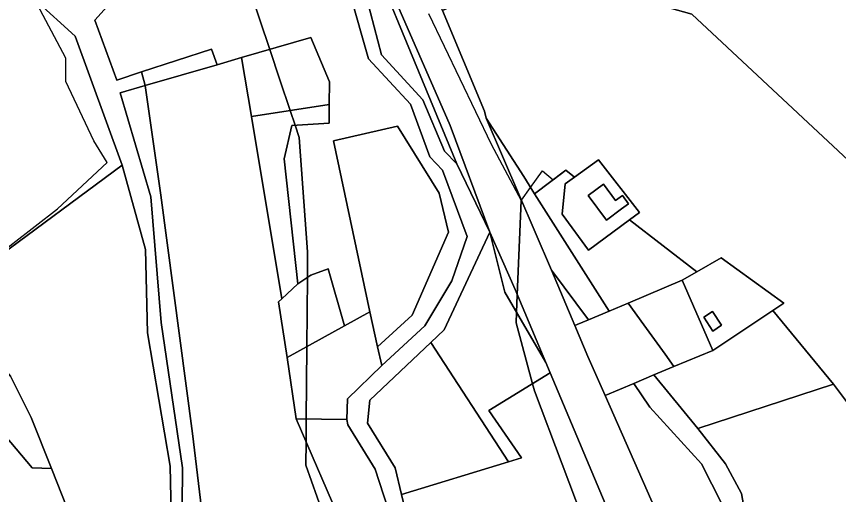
# Model space of a CAD drawing. Extents: x -477304 to -465429, y -1159113 to -1149210.
# Drawn here: x -475532.4 to -475284.1, y -1153533.9 to -1153389.4 of the extents above; entities that cross this region are included whole.
import ezdxf

# ---------------------------------------------------------------- set-up
doc = ezdxf.new("R2010")
doc.units = 0
for name, color, linetype in [('BPEJ_s', 7, 'Continuous'), ('orna_s', 7, 'Continuous'), ('ostatni_s', 7, 'Continuous'), ('PUPFL_s', 7, 'Continuous'), ('trav_porost_s', 7, 'Continuous'), ('voda_s', 7, 'Continuous'), ('zahrada_s', 7, 'Continuous')]:
    doc.layers.add(name, color=color, linetype=linetype)

msp = doc.modelspace()

# ---------------------------------------------------------------- linework, layer by layer
at = {"layer": 'BPEJ_s'}
for points in [[(-475462, -1153381), (-475455.88, -1153399.35), (-475452.83, -1153408.51), (-475449.74, -1153417.79), (-475448.26, -1153422.23), (-475447, -1153426), (-475444.5, -1153460.5), (-475444.56, -1153468.21), (-475444.72, -1153489.17), (-475444.89, -1153511.04), (-475444.94, -1153517.84), (-475445, -1153525), (-475438.14, -1153544.3)], [(-475412.07, -1153576.69), (-475414.5, -1153574), (-475416.5, -1153569.5), (-475422.5, -1153565.5), (-475437, -1153547.5), (-475437.36, -1153546.47), (-475438.14, -1153544.3), (-475445, -1153525), (-475444.94, -1153517.84), (-475444.89, -1153511.04), (-475444.72, -1153489.17), (-475444.56, -1153468.21), (-475444.5, -1153460.5), (-475447, -1153426), (-475448.26, -1153422.23), (-475449.74, -1153417.79), (-475452.83, -1153408.51), (-475455.88, -1153399.35), (-475462, -1153381)], [(-475540.39, -1153463.19), (-475520, -1153447.5), (-475505, -1153433.5), (-475509, -1153427), (-475517.5, -1153409), (-475517.5, -1153402), (-475527, -1153384)], [(-475540.39, -1153463.19), (-475520, -1153447.5), (-475505, -1153433.5), (-475509, -1153427), (-475517.5, -1153409), (-475517.5, -1153402), (-475527, -1153384)], [(-475408, -1153388.5), (-475389, -1153428), (-475380, -1153445), (-475381.15, -1153473.45), (-475381.37, -1153478.8), (-475381.5, -1153482), (-475376.56, -1153500.4), (-475376, -1153502.5), (-475350.87, -1153569), (-475335, -1153611), (-475311.77, -1153663.55), (-475309.99, -1153667.58), (-475295, -1153701.5), (-475264.5, -1153768.5)], [(-475408, -1153388.5), (-475389, -1153428), (-475380, -1153445), (-475379.91, -1153444.87), (-475377.14, -1153441.04), (-475373.5, -1153436), (-475370.3, -1153438.71), (-475366.49, -1153435.83), (-475363.92, -1153437.96), (-475356.62, -1153432.71), (-475344.29, -1153448.65), (-475347.26, -1153450.84), (-475326.98, -1153466.53), (-475319.56, -1153462.27), (-475300.71, -1153476.01), (-475304, -1153478.2), (-475285.65, -1153500.53), (-475277.48, -1153511.4)], [(-475350.87, -1153569), (-475376, -1153502.5), (-475376.56, -1153500.4), (-475381.5, -1153482), (-475381.37, -1153478.8), (-475381.15, -1153473.45), (-475380, -1153445), (-475379.91, -1153444.87), (-475377.14, -1153441.04), (-475373.5, -1153436), (-475370.3, -1153438.71), (-475366.49, -1153435.83), (-475363.92, -1153437.96), (-475356.62, -1153432.71), (-475344.29, -1153448.65), (-475347.26, -1153450.84), (-475326.98, -1153466.53), (-475319.56, -1153462.27), (-475300.71, -1153476.01), (-475304, -1153478.2), (-475285.65, -1153500.53), (-475277.48, -1153511.4)]]:
    msp.add_lwpolyline(points, dxfattribs=at)
at = {"layer": 'orna_s'}
for points in [[(-475443.53, -1153395.78), (-475437.9, -1153409.08), (-475437.93, -1153415.99), (-475461.47, -1153419.58), (-475464.4, -1153401.81)], [(-475493.5, -1153410.22), (-475471.8, -1153403.95), (-475464.4, -1153401.81), (-475461.47, -1153419.58), (-475452.22, -1153474.67), (-475453.24, -1153475.63), (-475450.7, -1153492.48), (-475447.9, -1153511), (-475433.71, -1153543.85), (-475475.33, -1153548.09), (-475479.28, -1153515.41), (-475488.8, -1153443.35)], [(-475412.91, -1153479.6), (-475423.33, -1153489.17), (-475425.64, -1153478.59), (-475436.66, -1153426.93), (-475417.33, -1153422.55), (-475404.72, -1153442.79), (-475401.93, -1153454.54)]]:
    msp.add_lwpolyline(points, close=True, dxfattribs=at)
at = {"layer": 'ostatni_s'}
for points in [[(-475257.5, -1153769.35), (-475295.94, -1153678.9), (-475301.26, -1153665.37), (-475302.79, -1153661.48), (-475309.33, -1153644.85), (-475323.22, -1153615.03), (-475342.3, -1153567.07), (-475352.17, -1153542.28), (-475371.19, -1153497.11), (-475372.54, -1153493.9), (-475381.82, -1153471.87), (-475389.41, -1153454.54), (-475401.38, -1153422.31), (-475429.89, -1153357.04), (-475436.87, -1153338.16), (-475453.07, -1153299.72), (-475472.12, -1153256.79), (-475483.76, -1153229.81), (-475496.08, -1153197), (-475505.93, -1153164.84), (-475510.82, -1153134.41)], [(-475501.3, -1153382.09), (-475508.7, -1153390.45), (-475502.12, -1153408.58), (-475494.63, -1153406.15), (-475493.5, -1153410.22), (-475501.05, -1153412.46), (-475491.87, -1153443.92), (-475488.7, -1153481.85), (-475482.27, -1153525.8), (-475482.51, -1153548.82), (-475485.53, -1153549.13), (-475485.96, -1153525.23), (-475492.82, -1153484.93), (-475493.46, -1153459.75), (-475500.44, -1153434.27), (-475514.69, -1153395.34), (-475526.66, -1153384.3)], [(-475403.7, -1153387.59), (-475391.11, -1153417.99), (-475390.55, -1153420.08), (-475370.84, -1153466), (-475363.76, -1153482.79), (-475359.83, -1153492.11), (-475354.65, -1153503.87), (-475328.15, -1153564.04), (-475324.08, -1153572.59), (-475315.88, -1153591.58), (-475314.64, -1153593.42), (-475310.19, -1153603.67), (-475302.22, -1153626.36), (-475301.09, -1153629.59), (-475299.09, -1153635.26), (-475291.5, -1153652.42), (-475282.14, -1153673.38)]]:
    msp.add_lwpolyline(points, dxfattribs=at)
for points in [[(-475436.56, -1153343.99), (-475439.16, -1153337.46), (-475461.81, -1153288.84), (-475465.25, -1153280.91), (-475473.26, -1153260.06), (-475478.15, -1153247.32), (-475484.76, -1153230.1), (-475496.08, -1153197), (-475483.76, -1153229.81), (-475472.12, -1153256.79), (-475453.07, -1153299.72), (-475436.87, -1153338.16), (-475429.89, -1153357.04), (-475401.38, -1153422.31), (-475389.41, -1153454.54), (-475399.41, -1153433.92)], [(-475422.17, -1153400.96), (-475427.69, -1153379.76), (-475436.56, -1153343.99), (-475399.41, -1153433.92), (-475403.11, -1153430.11), (-475409.69, -1153414.57)], [(-475501.05, -1153412.46), (-475493.5, -1153410.22), (-475488.8, -1153443.35), (-475479.28, -1153515.41), (-475475.33, -1153548.09), (-475482.51, -1153548.82), (-475482.27, -1153525.8), (-475488.7, -1153481.85), (-475491.87, -1153443.92)], [(-475390.55, -1153420.08), (-475379.17, -1153437.69), (-475375.95, -1153442.99), (-475353.42, -1153478.41), (-475359.66, -1153481.05), (-475370.84, -1153466)], [(-475355.17, -1153440.09), (-475351.5, -1153445.03), (-475349.43, -1153443.49), (-475347.59, -1153445.96), (-475349.66, -1153447.5), (-475354.25, -1153450.91), (-475359.76, -1153443.5)], [(-475379.84, -1153522.76), (-475383.8, -1153523.97), (-475407.29, -1153487.91), (-475403.26, -1153484.1), (-475389.41, -1153454.54), (-475384.91, -1153472.74), (-475372.54, -1153493.9), (-475371.19, -1153497.11), (-475389.71, -1153508.46)], [(-475389.41, -1153454.54), (-475381.82, -1153471.87), (-475372.54, -1153493.9), (-475384.91, -1153472.74)], [(-475336.55, -1153491.47), (-475342.96, -1153482.53), (-475347.67, -1153475.97), (-475331.38, -1153469.06), (-475322.12, -1153490.3), (-475333.87, -1153495.2)], [(-475319.46, -1153482.7), (-475322.15, -1153484.44), (-475324.87, -1153480.24), (-475322.18, -1153478.5)], [(-475341.09, -1153507.49), (-475346, -1153500.26), (-475339.91, -1153497.72), (-475326.61, -1153513.89), (-475318.27, -1153524.53), (-475313.48, -1153533.52), (-475310.29, -1153551.17), (-475301.83, -1153591.54), (-475291.94, -1153607.66), (-475295.1, -1153611.46), (-475296.39, -1153612.95), (-475308.84, -1153592.63), (-475313.9, -1153554.99), (-475319.31, -1153536.84), (-475325.58, -1153524.61)]]:
    msp.add_lwpolyline(points, close=True, dxfattribs=at)
at = {"layer": 'PUPFL_s'}
for points in [[(-475252.22, -1153459.94), (-475328.49, -1153388.64), (-475376.77, -1153375.12), (-475403.7, -1153387.59), (-475415.37, -1153359.9), (-475422.76, -1153329), (-475434.57, -1153296.69), (-475439.26, -1153280.01), (-475432.97, -1153294.72), (-475408.4, -1153285.33), (-475414.39, -1153271.32), (-475410.94, -1153270.12), (-475432.43, -1153224.36), (-475439.84, -1153196.46), (-475445.87, -1153173.75), (-475444.64, -1153173.2), (-475450.92, -1153153.9), (-475453.02, -1153146.63), (-475439.97, -1153145.64), (-475413.67, -1153139.14), (-475367.01, -1153129.57), (-475350.51, -1153121.3), (-475319.2, -1153107.9), (-475205.9, -1153072.04)], [(-475277.48, -1153511.4), (-475285.65, -1153500.53), (-475304, -1153478.2), (-475300.71, -1153476.01), (-475319.56, -1153462.27), (-475326.98, -1153466.53), (-475347.26, -1153450.84), (-475344.29, -1153448.65), (-475356.62, -1153432.71), (-475363.92, -1153437.96), (-475366.49, -1153435.83), (-475375.95, -1153442.99), (-475379.17, -1153437.69), (-475390.55, -1153420.08), (-475391.11, -1153417.99), (-475403.7, -1153387.59), (-475376.77, -1153375.12), (-475328.49, -1153388.64), (-475252.22, -1153459.94)]]:
    msp.add_lwpolyline(points, dxfattribs=at)
for points in [[(-475597.74, -1153443.76), (-475602.95, -1153443.6), (-475622.17, -1153445.5), (-475624.85, -1153445.17), (-475668.69, -1153415.63), (-475531.14, -1153360.32), (-475531.2, -1153370.12), (-475526.66, -1153384.3), (-475514.69, -1153395.34), (-475500.44, -1153434.27), (-475539.7, -1153463.29), (-475566.37, -1153459.27), (-475569.09, -1153455.81), (-475585.5, -1153446.34)], [(-475493.46, -1153459.75), (-475492.82, -1153484.93), (-475485.96, -1153525.23), (-475485.53, -1153549.13), (-475484.58, -1153602.24), (-475503.68, -1153602.19), (-475500.98, -1153601.49), (-475497.4, -1153591.91), (-475497, -1153568.53), (-475498.83, -1153560.34), (-475509.21, -1153546.37), (-475515.54, -1153541.79), (-475521.85, -1153525.95), (-475527.95, -1153510.61), (-475534.2, -1153498.06), (-475542.48, -1153488.38), (-475552.87, -1153479.13), (-475558.66, -1153477.28), (-475550.55, -1153471.31), (-475539.7, -1153463.29), (-475500.44, -1153434.27)], [(-475540.89, -1153498.35), (-475552.3, -1153493.56), (-475554.75, -1153484.27), (-475562.32, -1153497.18), (-475565.19, -1153511.69), (-475569.79, -1153510.4), (-475565.42, -1153500.31), (-475560.35, -1153488.09), (-475558.66, -1153477.28), (-475552.87, -1153479.13), (-475542.48, -1153488.38), (-475534.2, -1153498.06), (-475527.95, -1153510.61), (-475521.85, -1153525.95), (-475527.66, -1153525.75), (-475539.01, -1153512.42)], [(-475432.59, -1153511.19), (-475447.9, -1153511), (-475450.7, -1153492.48), (-475433.39, -1153482.89), (-475425.64, -1153478.59), (-475423.33, -1153489.17), (-475422.09, -1153494.81), (-475432.45, -1153504.95)], [(-475447.9, -1153511), (-475432.59, -1153511.19), (-475432.36, -1153512.82), (-475424.05, -1153526.18), (-475420.24, -1153537.94), (-475433.71, -1153543.85)]]:
    msp.add_lwpolyline(points, close=True, dxfattribs=at)
at = {"layer": 'trav_porost_s'}
for points in [[(-475442.95, -1153343.03), (-475426.07, -1153402.13), (-475413.45, -1153415.88), (-475407.56, -1153431.77), (-475403.78, -1153435.84), (-475396.26, -1153455.85), (-475400.91, -1153469.29), (-475409.12, -1153482.87), (-475422.09, -1153494.81), (-475423.33, -1153489.17), (-475412.91, -1153479.6), (-475401.93, -1153454.54), (-475404.72, -1153442.79), (-475417.33, -1153422.55), (-475436.66, -1153426.93), (-475425.64, -1153478.59), (-475433.39, -1153482.89), (-475438.23, -1153465.61), (-475443.54, -1153467.52), (-475447.42, -1153470.14), (-475451.59, -1153432.44), (-475449.27, -1153422.3), (-475437.96, -1153421.57), (-475437.93, -1153415.99), (-475437.9, -1153409.08), (-475443.53, -1153395.78), (-475464.4, -1153401.81), (-475471.8, -1153403.95), (-475473.54, -1153399.3), (-475494.63, -1153406.15), (-475502.12, -1153408.58), (-475508.7, -1153390.45), (-475501.3, -1153382.09)], [(-475539.01, -1153512.42), (-475527.66, -1153525.75), (-475521.85, -1153525.95), (-475515.54, -1153541.79), (-475509.21, -1153546.37), (-475498.83, -1153560.34), (-475497, -1153568.53), (-475497.4, -1153591.91), (-475500.98, -1153601.49), (-475503.68, -1153602.19), (-475510.04, -1153603.85), (-475528.97, -1153608.89), (-475550.34, -1153608.5)]]:
    msp.add_lwpolyline(points, dxfattribs=at)
for points in [[(-475473.54, -1153399.3), (-475471.8, -1153403.95), (-475493.5, -1153410.22), (-475494.63, -1153406.15)], [(-475452.22, -1153474.67), (-475461.47, -1153419.58), (-475437.93, -1153415.99), (-475437.96, -1153421.57), (-475449.27, -1153422.3), (-475451.59, -1153432.44), (-475447.42, -1153470.14)], [(-475347.26, -1153450.84), (-475359.68, -1153460.01), (-475367.63, -1153449.14), (-475366.69, -1153439.95), (-475363.92, -1153437.96), (-475356.62, -1153432.71), (-475344.29, -1153448.65)], [(-475347.67, -1153475.97), (-475353.42, -1153478.41), (-475375.95, -1153442.99), (-475366.49, -1153435.83), (-475363.92, -1153437.96), (-475366.69, -1153439.95), (-475367.63, -1153449.14), (-475359.68, -1153460.01), (-475347.26, -1153450.84), (-475326.98, -1153466.53), (-475331.38, -1153469.06)], [(-475351.5, -1153445.03), (-475355.17, -1153440.09), (-475359.76, -1153443.5), (-475354.25, -1153450.91), (-475349.66, -1153447.5), (-475347.59, -1153445.96), (-475349.43, -1153443.49)], [(-475319.56, -1153462.27), (-475300.71, -1153476.01), (-475304, -1153478.2), (-475322.12, -1153490.3), (-475331.38, -1153469.06), (-475326.98, -1153466.53)], [(-475450.7, -1153492.48), (-475453.24, -1153475.63), (-475452.22, -1153474.67), (-475447.42, -1153470.14), (-475443.54, -1153467.52), (-475438.23, -1153465.61), (-475433.39, -1153482.89)], [(-475363.76, -1153482.79), (-475370.84, -1153466), (-475359.66, -1153481.05), (-475363.08, -1153482.5)], [(-475333.87, -1153495.2), (-475322.12, -1153490.3), (-475304, -1153478.2), (-475285.65, -1153500.53), (-475326.61, -1153513.89), (-475339.91, -1153497.72)], [(-475319.46, -1153482.7), (-475322.18, -1153478.5), (-475324.87, -1153480.24), (-475322.15, -1153484.44)], [(-475426.38, -1153512.24), (-475425.71, -1153505.33), (-475407.29, -1153487.91), (-475383.8, -1153523.97), (-475416.1, -1153533.82), (-475418, -1153525.76)], [(-475352.17, -1153542.28), (-475342.3, -1153567.07), (-475368.96, -1153573.07), (-475412.56, -1153548.68), (-475416.1, -1153533.82), (-475383.8, -1153523.97), (-475379.84, -1153522.76), (-475389.71, -1153508.46), (-475371.19, -1153497.11)], [(-475354.65, -1153503.87), (-475346, -1153500.26), (-475341.09, -1153507.49), (-475325.58, -1153524.61), (-475319.31, -1153536.84), (-475313.9, -1153554.99), (-475308.84, -1153592.63), (-475296.39, -1153612.95), (-475302.22, -1153626.36), (-475310.19, -1153603.67), (-475314.64, -1153593.42), (-475315.88, -1153591.58), (-475324.08, -1153572.59), (-475328.15, -1153564.04)], [(-475310.29, -1153551.17), (-475313.48, -1153533.52), (-475318.27, -1153524.53), (-475326.61, -1153513.89), (-475285.65, -1153500.53), (-475277.48, -1153511.4), (-475264.52, -1153533.89), (-475294.89, -1153549.04)]]:
    msp.add_lwpolyline(points, close=True, dxfattribs=at)
at = {"layer": 'voda_s'}
for points in [[(-475407.56, -1153431.77), (-475413.45, -1153415.88), (-475426.07, -1153402.13), (-475442.95, -1153343.03)], [(-475427.69, -1153379.76), (-475422.17, -1153400.96), (-475409.69, -1153414.57), (-475403.11, -1153430.11), (-475399.41, -1153433.92), (-475389.41, -1153454.54), (-475403.26, -1153484.1), (-475407.29, -1153487.91), (-475425.71, -1153505.33), (-475426.38, -1153512.24), (-475418, -1153525.76), (-475416.1, -1153533.82), (-475412.56, -1153548.68), (-475368.96, -1153573.07), (-475360.24, -1153577.99), (-475359.02, -1153581.25), (-475361.16, -1153610.03), (-475359.92, -1153630.93), (-475351.25, -1153650.87), (-475338.61, -1153669.73), (-475335.57, -1153674.07), (-475331.77, -1153685.56)], [(-475420.24, -1153537.94), (-475424.05, -1153526.18), (-475432.36, -1153512.82), (-475432.59, -1153511.19), (-475432.45, -1153504.95), (-475422.09, -1153494.81), (-475409.12, -1153482.87), (-475400.91, -1153469.29), (-475396.26, -1153455.85), (-475403.78, -1153435.84), (-475407.56, -1153431.77)]]:
    msp.add_lwpolyline(points, dxfattribs=at)
at = {"layer": 'zahrada_s'}
msp.add_lwpolyline([(-475363.76, -1153482.79), (-475363.08, -1153482.5), (-475359.66, -1153481.05), (-475353.42, -1153478.41), (-475347.67, -1153475.97), (-475342.96, -1153482.53), (-475336.55, -1153491.47), (-475333.87, -1153495.2), (-475339.91, -1153497.72), (-475346, -1153500.26), (-475354.65, -1153503.87), (-475359.83, -1153492.11)], close=True, dxfattribs=at)

doc.saveas('drawing.dxf')
